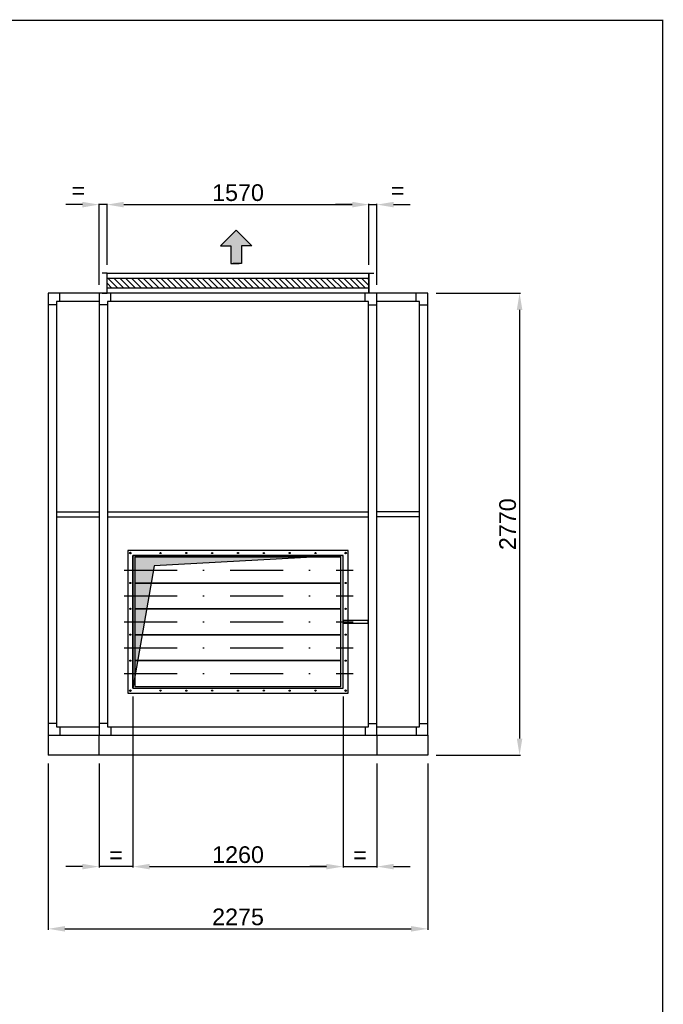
# Model space of a CAD drawing. Extents: x -156717 to 425753, y -51191 to 363295.
# Tile 354 of 502: x 131845 to 135703, y 162090 to 167992. Entities that reach past the tile are written whole.
import ezdxf
from ezdxf.enums import TextEntityAlignment as Align

# ---------------------------------------------------------------- set-up
doc = ezdxf.new("R2010")
doc.units = 0
doc.header["$LTSCALE"] = 50
doc.linetypes.add('TIRETPT', pattern=[25.4, 12.7, -6.35, 0, -6.35])
doc.layers.get('0').update_dxf_attribs({"linetype": 'CONTINUOUS'})
doc.layers.get('Defpoints').update_dxf_attribs({"linetype": 'CONTINUOUS'})
for name, color, linetype in [('01', 7, 'CONTINUOUS'), ('cartouche', 7, 'CONTINUOUS'), ('COTATION', 30, 'CONTINUOUS'), ('HACHURES', 8, 'CONTINUOUS'), ('HC_DEFINITIF', 6, 'CONTINUOUS')]:
    doc.layers.add(name, color=color, linetype=linetype)
doc.styles.add('COTATION', font='ARIAL.TTF')
doc.styles.add('texte', font='ARIAL.TTF', dxfattribs={"height": 80})
doc.dimstyles.new('TAILLE105', dxfattribs={"dimtxt": 100, "dimasz": 100, "dimexe": 5, "dimexo": 50, "dimgap": 20, "dimtad": 1, "dimzin": 12, "dimdsep": 46, "dimtxsty": 'COTATION', "dimcen": -3, "dimazin": 0, "dimtfac": 0.025, "dimtmove": 2, "dimatfit": 3, "dimfxl": 0, "dimtvp": 1, "dimtolj": 1, "dimtzin": 12, "dimarcsym": 0})

# ---------------------------------------------------------------- blocks, each defined once
blk = doc.blocks.new('*D2406')
at = {"layer": 'COTATION', "color": 0, "lineweight": -2, "transparency": 16777216}
for p, q in [((132016.4, 163533), (132016.4, 162537.5)), ((134291.4, 163533), (134291.4, 162537.5)), ((132116.4, 162542.5), (134191.4, 162542.5))]:
    blk.add_line(p, q, dxfattribs=at)
at = {"layer": 'COTATION', "color": 0, "transparency": 16777216}
for points in [[(132116.4, 162559.2), (132116.4, 162525.8), (132016.4, 162542.5)], [(134191.4, 162559.2), (134191.4, 162525.8), (134291.4, 162542.5)]]:
    blk.add_solid(points, dxfattribs=at)
at = {"layer": 'Defpoints', "color": 0, "transparency": 16777216}
for p in [(132016.4, 163583), (134291.4, 163583), (134291.4, 162542.5)]:
    blk.add_point(p, dxfattribs=at)
at = {"layer": 'COTATION', "color": 0, "transparency": 16777216, "insert": (133153.9, 162613.6), "char_height": 100, "attachment_point": 5, "style": 'COTATION'}
blk.add_mtext('\\A1;2275', dxfattribs=at)
blk = doc.blocks.new('*D2407')
at = {"layer": 'COTATION', "color": 0, "lineweight": -2, "transparency": 16777216}
for p, q in [((134341.4, 166353), (134846.9, 166353)), ((134841.9, 166253), (134841.9, 163683)), ((134341.4, 163583), (134846.9, 163583))]:
    blk.add_line(p, q, dxfattribs=at)
at = {"layer": 'COTATION', "color": 0, "transparency": 16777216}
for points in [[(134825.2, 166253), (134858.5, 166253), (134841.9, 166353)], [(134825.2, 163683), (134858.5, 163683), (134841.9, 163583)]]:
    blk.add_solid(points, dxfattribs=at)
at = {"layer": 'Defpoints', "color": 0, "transparency": 16777216}
for p in [(134291.4, 166353), (134291.4, 163583), (134841.9, 163583)]:
    blk.add_point(p, dxfattribs=at)
at = {"layer": 'COTATION', "color": 0, "transparency": 16777216, "insert": (134770.8, 164968), "char_height": 100, "attachment_point": 5, "rotation": 90, "style": 'COTATION'}
blk.add_mtext('\\A1;2770', dxfattribs=at)
blk = doc.blocks.new('cartouchehcA3')
at = {"layer": 'cartouche', "color": 7, "const_width": 1.91}
blk.add_lwpolyline([(-4199.8, 0), (0, 0), (0, 2969.5), (-4199.8, 2969.5)], close=True, dxfattribs=at)
at = {"layer": 'cartouche', "color": 7, "style": 'texte'}
for tag, height, p in [('ORIGINE-PLAN', 22, (-1425, 375.2)), ('INDICE1', 22, (-1425, 325.2)), ('INDICE2', 22, (-1425, 275.2)), ('INDICE3', 22, (-1425, 225.2)), ('INDICE4', 22, (-1425, 175.2)), ('INDICE5', 22, (-1425, 125.2)), ('INDICE6', 22, (-1425, 75.2)), ('NUM-OFFRE', 22, (-160, 75.2)), ('INDICE7', 22, (-1425, 25.2)), ('NUM-CN', 24.8, (-160, 25.2))]:
    blk.add_attdef(tag, text='', height=height, dxfattribs=at).set_placement(p, align=Align.MIDDLE)
for tag, height, p in [('CLIENT', 25, (-1035, 275.2)), ('AFFAIRE', 25, (-1085, 225.2)), ('LIGNE1', 22, (-1235, 175.2)), ('LIGNE2', 22, (-1235, 125.2)), ('LIGNE3', 22, (-1235, 75.2)), ('LIGNE4', 22, (-1235, 25.2))]:
    blk.add_attdef(tag, text='', height=height, dxfattribs=at).set_placement(p, align=Align.MIDDLE_LEFT)
for tag, p in [('DESSINER-PAR', (-10, 275.2)), ('TRAITE-PAR', (-10, 225.2)), ('TENSION', (-10, 175.2)), ('POIDS', (-10, 125.2))]:
    blk.add_attdef(tag, text='', height=22, dxfattribs=at).set_placement(p, align=Align.MIDDLE_RIGHT)
at = {"layer": 'HC_DEFINITIF', "style": 'texte'}
blk.add_attdef('00-00-2000', text='', height=20, dxfattribs=at).set_placement((-76.8, 475), align=Align.MIDDLE_RIGHT)
blk = doc.blocks.new('ms1570', base_point=(67105.3, 30913.8))
h = blk.add_hatch()
h.set_pattern_fill('ANSI31', color=8, scale=200, style=0)
h.set_pattern_definition([(45, (57752.608, 3665.516), (-17.67767, 17.67767), [])])
h.paths.add_polyline_path([(67135.3, 29343.8), (67195.3, 29343.8), (67195.3, 30913.8), (67135.3, 30913.8)])
at = {"color": 8}
blk.add_lwpolyline([(67135.3, 30913.8), (67195.3, 30913.8), (67195.3, 29343.8), (67135.3, 29343.8)], close=True, dxfattribs=at)
at = {"layer": '01'}
for points in [[(67105.3, 30943.8), (67105.3, 30913.8), (67225.3, 30913.8), (67225.3, 30943.8)], [(67105.3, 29313.8), (67105.3, 29343.8), (67225.3, 29343.8), (67225.3, 29313.8)]]:
    blk.add_lwpolyline(points, dxfattribs=at)
blk.add_lwpolyline([(67105.3, 30913.8), (67225.3, 30913.8), (67225.3, 29343.8), (67105.3, 29343.8)], close=True, dxfattribs=at)
blk = doc.blocks.new('*D2426')
at = {"layer": 'COTATION', "color": 0, "lineweight": -2, "transparency": 16777216}
for p, q in [((132368.9, 166523), (132368.9, 166888.9)), ((132468.9, 166883.9), (133838.9, 166883.9)), ((133938.9, 166523), (133938.9, 166888.9))]:
    blk.add_line(p, q, dxfattribs=at)
at = {"layer": 'COTATION', "color": 0, "transparency": 16777216}
for points in [[(132468.9, 166900.5), (132468.9, 166867.2), (132368.9, 166883.9)], [(133838.9, 166900.5), (133838.9, 166867.2), (133938.9, 166883.9)]]:
    blk.add_solid(points, dxfattribs=at)
at = {"layer": 'Defpoints', "color": 0, "transparency": 16777216}
for p in [(133938.9, 166883.9), (132368.9, 166473), (133938.9, 166473)]:
    blk.add_point(p, dxfattribs=at)
at = {"layer": 'COTATION', "color": 0, "transparency": 16777216, "insert": (133153.9, 166954.9), "char_height": 100, "attachment_point": 5, "style": 'COTATION'}
blk.add_mtext('\\A1;1570', dxfattribs=at)
blk = doc.blocks.new('*D2427')
at = {"layer": 'COTATION', "color": 0, "lineweight": -2, "transparency": 16777216}
for p, q in [((133838.9, 166883.9), (133738.9, 166883.9)), ((133938.9, 166523), (133938.9, 166888.9)), ((133938.9, 166883.9), (133986.4, 166883.9)), ((133986.4, 166403), (133986.4, 166888.9)), ((134086.4, 166883.9), (134186.4, 166883.9))]:
    blk.add_line(p, q, dxfattribs=at)
at = {"layer": 'COTATION', "color": 0, "transparency": 16777216}
for points in [[(133838.9, 166900.5), (133838.9, 166867.2), (133938.9, 166883.9)], [(134086.4, 166900.5), (134086.4, 166867.2), (133986.4, 166883.9)]]:
    blk.add_solid(points, dxfattribs=at)
at = {"layer": 'Defpoints', "color": 0, "transparency": 16777216}
for p in [(133986.4, 166883.9), (133938.9, 166473), (133986.4, 166353)]:
    blk.add_point(p, dxfattribs=at)
at = {"layer": 'COTATION', "color": 0, "transparency": 16777216, "insert": (134110.3, 166968.9), "char_height": 100, "attachment_point": 5, "style": 'COTATION'}
blk.add_mtext('\\A1;=', dxfattribs=at)
blk = doc.blocks.new('*D2428')
at = {"layer": 'COTATION', "color": 0, "lineweight": -2, "transparency": 16777216}
for p, q in [((132221.4, 166883.9), (132121.4, 166883.9)), ((132321.4, 166403), (132321.4, 166888.9)), ((132368.9, 166883.9), (132321.4, 166883.9)), ((132368.9, 166523), (132368.9, 166888.9)), ((132468.9, 166883.9), (132568.9, 166883.9))]:
    blk.add_line(p, q, dxfattribs=at)
at = {"layer": 'COTATION', "color": 0, "transparency": 16777216}
for points in [[(132221.4, 166900.5), (132221.4, 166867.2), (132321.4, 166883.9)], [(132468.9, 166900.5), (132468.9, 166867.2), (132368.9, 166883.9)]]:
    blk.add_solid(points, dxfattribs=at)
at = {"layer": 'Defpoints', "color": 0, "transparency": 16777216}
for p in [(132321.4, 166883.9), (132368.9, 166473), (132321.4, 166353)]:
    blk.add_point(p, dxfattribs=at)
at = {"layer": 'COTATION', "color": 0, "transparency": 16777216, "insert": (132197.4, 166968.9), "char_height": 100, "attachment_point": 5, "style": 'COTATION'}
blk.add_mtext('\\A1;=', dxfattribs=at)
blk = doc.blocks.new('sens2', base_point=(15508, 12419.6))
blk.add_hatch(color=256).paths.add_polyline_path([(15774.8, 12444.8), (15774.8, 12462.9), (15634.2, 12462.9), (15634.2, 12484.5), (15634.2, 12545.7), (15508, 12419.6), (15634.2, 12293.6), (15634.2, 12354.8), (15634.2, 12376.4), (15774.8, 12376.4)])
for points in [[(15508, 12419.6), (15634.2, 12545.7), (15634.2, 12484.5), (15634.2, 12462.9), (15774.8, 12462.9), (15774.8, 12394.4)], [(15508, 12419.6), (15634.2, 12293.6), (15634.2, 12354.8), (15634.2, 12376.4), (15774.8, 12376.4), (15774.8, 12444.8)]]:
    blk.add_lwpolyline(points)
blk = doc.blocks.new('AXEREG')
at = {"color": 9}
blk.add_lwpolyline([(0, -7.6), (149.9, -7.6), (149.9, 7.6), (0, 7.6)], close=True, dxfattribs=at)
blk = doc.blocks.new('rr7951260', base_point=(52629.4, -9854.7))
at = {"linetype": 'TIRETPT', "ltscale": 0.5}
for p, q in [((52576.7, -9942.2), (53949.3, -9942.2)), ((52576.7, -10097.2), (53949.3, -10097.2)), ((52576.7, -10252.2), (53949.3, -10252.2)), ((52576.7, -10407.2), (53949.3, -10407.2)), ((52576.7, -10562.2), (53949.3, -10562.2))]:
    blk.add_line(p, q, dxfattribs=at)
for points in [[(52599.4, -10679.7), (53919.4, -10679.7), (53919.4, -9824.7), (52599.4, -9824.7)], [(52629.4, -10649.7), (53889.4, -10649.7), (53889.4, -9854.7), (52629.4, -9854.7)]]:
    blk.add_lwpolyline(points, close=True)
at = {"color": 9}
for points in [[(52640.9, -10019.7), (53875.9, -10019.7), (53875.9, -9864.7), (52640.9, -9864.7)], [(52640.9, -10174.7), (53875.9, -10174.7), (53875.9, -10019.7), (52640.9, -10019.7)], [(52640.9, -10329.7), (53875.9, -10329.7), (53875.9, -10174.7), (52640.9, -10174.7)], [(52640.9, -10484.7), (53875.9, -10484.7), (53875.9, -10329.7), (52640.9, -10329.7)], [(52640.9, -10639.7), (53875.9, -10639.7), (53875.9, -10484.7), (52640.9, -10484.7)]]:
    blk.add_lwpolyline(points, close=True, dxfattribs=at)
for centre, radius in [((52614.4, -9839.7), 5), ((52794.4, -9839.7), 3.5), ((52949.4, -9839.7), 3.5), ((53104.4, -9839.7), 3.5), ((53259.4, -9839.7), 3.5), ((53414.4, -9839.7), 3.5), ((53569.4, -9839.7), 3.5), ((53724.4, -9839.7), 3.5), ((53904.4, -9839.7), 5), ((52614.4, -10019.7), 3.5), ((53904.4, -10019.7), 3.5), ((52614.4, -10174.7), 3.5), ((53904.4, -10174.7), 3.5), ((52614.4, -10329.7), 3.5), ((53904.4, -10329.7), 3.5), ((52614.4, -10484.7), 3.5), ((53904.4, -10484.7), 3.5), ((52614.4, -10664.7), 5), ((52794.4, -10664.7), 3.5), ((52949.4, -10664.7), 3.5), ((53104.4, -10664.7), 3.5), ((53259.4, -10664.7), 3.5), ((53414.4, -10664.7), 3.5), ((53569.4, -10664.7), 3.5), ((53724.4, -10664.7), 3.5), ((53904.4, -10664.7), 5)]:
    blk.add_circle(centre, radius, dxfattribs=at)
at = {"layer": '01'}
blk.add_blockref('AXEREG', (53889.4, -10252.2), dxfattribs=at)
blk = doc.blocks.new('ms7951260', base_point=(52629.4, -9854.7))
for points in [[(52599.4, -10679.7), (53919.4, -10679.7), (53919.4, -9824.7), (52599.4, -9824.7)], [(52629.4, -10649.7), (53889.4, -10649.7), (53889.4, -9854.7), (52629.4, -9854.7)]]:
    blk.add_lwpolyline(points, close=True)
blk.add_lwpolyline([(52629.4, -10649.7), (52629.4, -9854.7), (53889.4, -9854.7), (52757.4, -9917.5), (52629.4, -10649.7)])
at = {"color": 9}
for centre in [(52614.4, -9839.7), (53904.4, -9839.7), (52614.4, -10664.7), (53904.4, -10664.7)]:
    blk.add_circle(centre, 5, dxfattribs=at)
blk = doc.blocks.new('*D2431')
at = {"layer": 'COTATION', "color": 0, "lineweight": -2, "transparency": 16777216}
for p, q in [((132523.9, 163935.5), (132523.9, 162910.5)), ((133783.9, 163935.5), (133783.9, 162910.5)), ((132623.9, 162915.5), (133683.9, 162915.5))]:
    blk.add_line(p, q, dxfattribs=at)
at = {"layer": 'COTATION', "color": 0, "transparency": 16777216}
for points in [[(132623.9, 162932.2), (132623.9, 162898.9), (132523.9, 162915.5)], [(133683.9, 162932.2), (133683.9, 162898.9), (133783.9, 162915.5)]]:
    blk.add_solid(points, dxfattribs=at)
at = {"layer": 'Defpoints', "color": 0, "transparency": 16777216}
for p in [(132523.9, 163985.5), (133783.9, 163985.5), (133783.9, 162915.5)]:
    blk.add_point(p, dxfattribs=at)
at = {"layer": 'COTATION', "color": 0, "transparency": 16777216, "insert": (133153.9, 162986.6), "char_height": 100, "attachment_point": 5, "style": 'COTATION'}
blk.add_mtext('\\A1;1260', dxfattribs=at)
blk = doc.blocks.new('*D2432')
at = {"layer": 'COTATION', "color": 0, "lineweight": -2, "transparency": 16777216}
for p, q in [((133783.9, 163935.5), (133783.9, 162910.5)), ((133986.4, 163533), (133986.4, 162910.5)), ((133683.9, 162915.5), (133583.9, 162915.5)), ((133783.9, 162915.5), (133986.4, 162915.5)), ((134086.4, 162915.5), (134186.4, 162915.5))]:
    blk.add_line(p, q, dxfattribs=at)
at = {"layer": 'COTATION', "color": 0, "transparency": 16777216}
for points in [[(133683.9, 162932.2), (133683.9, 162898.9), (133783.9, 162915.5)], [(134086.4, 162932.2), (134086.4, 162898.9), (133986.4, 162915.5)]]:
    blk.add_solid(points, dxfattribs=at)
at = {"layer": 'Defpoints', "color": 0, "transparency": 16777216}
for p in [(133783.9, 163985.5), (133986.4, 163583), (133986.4, 162915.5)]:
    blk.add_point(p, dxfattribs=at)
at = {"layer": 'COTATION', "color": 0, "transparency": 16777216, "insert": (133885.1, 162985.5), "char_height": 100, "attachment_point": 5, "style": 'COTATION'}
blk.add_mtext('\\A1;=', dxfattribs=at)
blk = doc.blocks.new('*D2433')
at = {"layer": 'COTATION', "color": 0, "lineweight": -2, "transparency": 16777216}
for p, q in [((132523.9, 163935.5), (132523.9, 162910.5)), ((132321.4, 163533), (132321.4, 162910.5)), ((132221.4, 162915.5), (132121.4, 162915.5)), ((132523.9, 162915.5), (132321.4, 162915.5)), ((132623.9, 162915.5), (132723.9, 162915.5))]:
    blk.add_line(p, q, dxfattribs=at)
at = {"layer": 'COTATION', "color": 0, "transparency": 16777216}
for points in [[(132221.4, 162932.2), (132221.4, 162898.9), (132321.4, 162915.5)], [(132623.9, 162932.2), (132623.9, 162898.9), (132523.9, 162915.5)]]:
    blk.add_solid(points, dxfattribs=at)
at = {"layer": 'Defpoints', "color": 0, "transparency": 16777216}
for p in [(132523.9, 163985.5), (132321.4, 163583), (132321.4, 162915.5)]:
    blk.add_point(p, dxfattribs=at)
at = {"layer": 'COTATION', "color": 0, "transparency": 16777216, "insert": (132422.6, 162985.5), "char_height": 100, "attachment_point": 5, "style": 'COTATION'}
blk.add_mtext('\\A1;=', dxfattribs=at)

msp = doc.modelspace()

# ---------------------------------------------------------------- hatches: boundary and pattern name
at = {"layer": 'HACHURES'}
msp.add_hatch(color=256, dxfattribs=at).paths.add_polyline_path([(132523.86688, 163985.45392), (132651.78779, 164717.69808), (133783.86688, 164780.45392), (132523.86688, 164780.45392)])

# ---------------------------------------------------------------- linework, layer by layer
for points in [[(132066.36688, 165042.95392), (132321.36688, 165042.95392)], [(132371.36688, 165042.95392), (133936.36688, 165042.95392)], [(134241.36688, 165042.95392), (133986.36688, 165042.95392)], [(132066.36688, 165012.95392), (132321.36688, 165012.95392)], [(132371.36688, 165012.95392), (133936.36688, 165012.95392)], [(134241.36688, 165012.95392), (133986.36688, 165012.95392)], [(132016.36688, 163702.95392), (132016.36688, 163582.95392)], [(134291.36688, 163702.95392), (134291.36688, 163582.95392), (132016.36688, 163582.95392)]]:
    msp.add_lwpolyline(points)
msp.add_lwpolyline([(133986.36688, 163702.95392), (133986.36688, 163582.95392), (132321.36688, 163582.95392), (132321.36688, 163702.95392)], close=True)
at = {"layer": '01'}
for p, q in [((132086.36688, 166302.95392), (132086.36688, 166352.95392)), ((132391.36688, 166302.95392), (132391.36688, 166352.95392)), ((133916.36688, 166302.95392), (133916.36688, 166352.95392)), ((134221.36688, 166302.95392), (134221.36688, 166352.95392)), ((132066.36688, 166282.95392), (132016.36688, 166282.95392)), ((132371.36688, 166282.95392), (132321.36688, 166282.95392)), ((133936.36688, 166282.95392), (133986.36688, 166282.95392)), ((134241.36688, 166282.95392), (134291.36688, 166282.95392)), ((132066.36688, 163772.95392), (132016.36688, 163772.95392)), ((132086.36688, 163752.95392), (132086.36688, 163702.95392)), ((132371.36688, 163772.95392), (132321.36688, 163772.95392)), ((132391.36688, 163752.95392), (132391.36688, 163702.95392)), ((133916.36688, 163752.95392), (133916.36688, 163702.95392)), ((133936.36688, 163772.95392), (133986.36688, 163772.95392)), ((134221.36688, 163752.95392), (134221.36688, 163702.95392)), ((134241.36688, 163772.95392), (134291.36688, 163772.95392))]:
    msp.add_line(p, q, dxfattribs=at)
for points in [[(132016.36688, 163702.95392), (134291.36688, 163702.95392), (134291.36688, 166352.95392), (132016.36688, 166352.95392)], [(132321.36688, 163702.95392), (133986.36688, 163702.95392), (133986.36688, 166352.95392), (132321.36688, 166352.95392)], [(132371.36688, 163752.95392), (133936.36688, 163752.95392), (133936.36688, 166302.95392), (132371.36688, 166302.95392)]]:
    msp.add_lwpolyline(points, close=True, dxfattribs=at)
for points in [[(132321.36688, 166302.95392), (132066.36688, 166302.95392), (132066.36688, 163752.95392), (132321.36688, 163752.95392)], [(133936.36688, 166302.95392), (132371.36688, 166302.95392)], [(133986.36688, 163752.95392), (134241.36688, 163752.95392), (134241.36688, 166302.95392), (133986.36688, 166302.95392)], [(132371.36688, 163752.95392), (133936.36688, 163752.95392)]]:
    msp.add_lwpolyline(points, dxfattribs=at)

# ---------------------------------------------------------------- block references
at = {"xscale": 4, "yscale": 4, "zscale": 4}
msp.add_blockref('cartouchehcA3', (135699.67535, 156110.59253), dxfattribs=at)
at = {"xscale": 0.75, "yscale": 0.75, "zscale": 0.75, "rotation": 270}
msp.add_blockref('sens2', (133142.86651, 166731.53547), dxfattribs=at)
at = {"rotation": 90}
msp.add_blockref('ms1570', (132368.86688, 166352.95392), dxfattribs=at)
for name in ['rr7951260', 'ms7951260']:
    msp.add_blockref(name, (132523.86688, 164780.45392))

# ---------------------------------------------------------------- dimensions: what is measured, and where the dimension line sits
at = {"layer": 'COTATION'}
dim = msp.add_linear_dim(base=(132321.36688, 166883.86813), p1=(132368.86688, 166472.95392), p2=(132321.36688, 166352.95392), angle=180, text='=', dimstyle='TAILLE105', dxfattribs=at)
dim.commit()
dim.dimension.update_dxf_attribs({"geometry": '*D2428', "text_midpoint": (132197.41387, 166968.86813), "dimtype": 160})
for base, p1, p2, picture, middle in [((133938.86688, 166883.86813), (132368.86688, 166472.95392), (133938.86688, 166472.95392), '*D2426', (133153.86688, 166954.92543)), ((133783.86688, 162915.53832), (132523.86688, 163985.45392), (133783.86688, 163985.45392), '*D2431', (133153.86688, 162986.59561)), ((134291.36688, 162542.51397), (132016.36688, 163582.95392), (134291.36688, 163582.95392), '*D2406', (133153.86688, 162613.57127))]:
    dim = msp.add_linear_dim(base=base, p1=p1, p2=p2, dimstyle='TAILLE105', dxfattribs=at)
    dim.commit()
    dim.dimension.update_dxf_attribs({"geometry": picture, "text_midpoint": middle})
dim = msp.add_linear_dim(base=(133986.36688, 166883.86813), p1=(133938.86688, 166472.95392), p2=(133986.36688, 166352.95392), text='=', dimstyle='TAILLE105', dxfattribs=at)
dim.commit()
dim.dimension.update_dxf_attribs({"geometry": '*D2427', "text_midpoint": (134110.31989, 166968.86813), "dimtype": 160})
dim = msp.add_linear_dim(base=(134841.86193, 163582.95392), p1=(134291.36688, 166352.95392), p2=(134291.36688, 163582.95392), angle=90, dimstyle='TAILLE105', dxfattribs=at)
dim.commit()
dim.dimension.update_dxf_attribs({"geometry": '*D2407', "text_midpoint": (134770.80463, 164967.95392)})
dim = msp.add_linear_dim(base=(132321.36688, 162915.53832), p1=(132523.86688, 163985.45392), p2=(132321.36688, 163582.95392), angle=180, text='=', dimstyle='TAILLE105', dxfattribs=at)
dim.commit()
dim.dimension.update_dxf_attribs({"geometry": '*D2433', "text_midpoint": (132422.61688, 162985.53832)})
dim = msp.add_linear_dim(base=(133986.36688, 162915.53832), p1=(133783.86688, 163985.45392), p2=(133986.36688, 163582.95392), text='=', dimstyle='TAILLE105', dxfattribs=at)
dim.commit()
dim.dimension.update_dxf_attribs({"geometry": '*D2432', "text_midpoint": (133885.11688, 162985.53832)})

doc.saveas('drawing.dxf')
